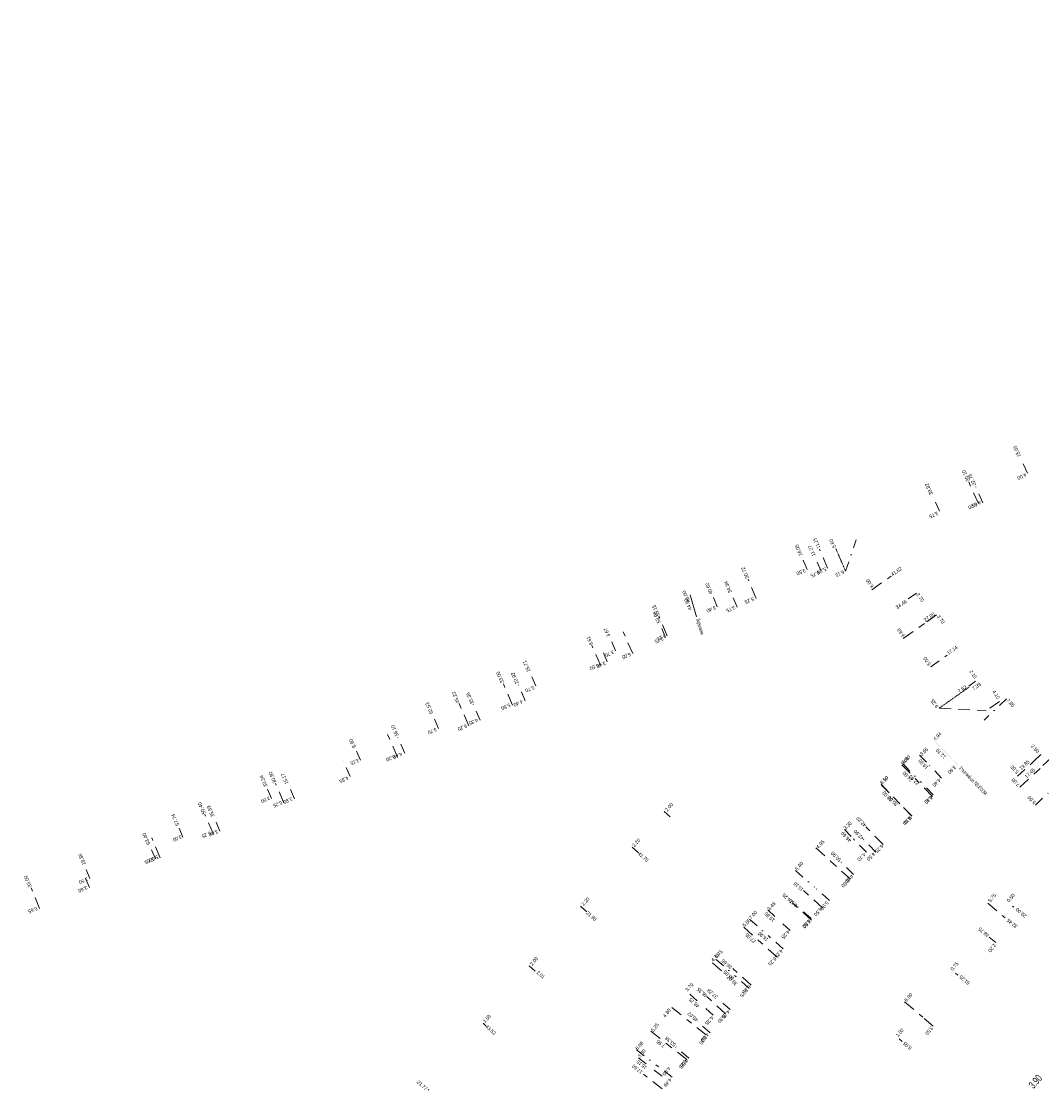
# Model space of a CAD drawing. Header units: inches. Extents: x 0 to 191500, y 0 to 342750.
# Tile 404 of 547: x 187055 to 187313, y 334055 to 334325. Entities that reach past the tile are written whole.
import ezdxf
from ezdxf.enums import TextEntityAlignment as Align

# ---------------------------------------------------------------- set-up
doc = ezdxf.new("R2010")
doc.units = ezdxf.units.IN
doc.header["$MEASUREMENT"] = 0
for name, pattern in [('RI-HWA_HUISAANSLUITING', [4.8, 3, -1.8]), ('RI-HWA_KOLKAANSLUITING', [4.3, 2.5, -1.8]), ('RI-VWA_HUISAANSLUITING', [6.1, 2.5, -1.8, 0, -1.8]), ('STIPPELFIJN', [0.375, 0.25, -0.125])]:
    doc.linetypes.add(name, pattern=pattern)
for name, color, linetype, lineweight in [('ECW', 150, 'Continuous', 20), ('LOODLIJN', 11, 'STIPPELFIJN', 20), ('N-WE-RI-HWA-MAATVOERING-T25', 151, 'Continuous', 20), ('N-WE-RI-HWA_HUISAANSLUITING', 150, 'RI-HWA_HUISAANSLUITING', 20), ('N-WE-RI-HWA_KOLKAANSLUITING', 150, 'RI-HWA_KOLKAANSLUITING', 20), ('N-WE-RI-VWA-MAATVOERING-T25', 30, 'Continuous', 20), ('N-WE-RI-VWA_HUISAANSLUITING', 20, 'RI-VWA_HUISAANSLUITING', 20), ('Tekst algemeen', 7, 'Continuous', 20)]:
    doc.layers.add(name, color=color, linetype=linetype, lineweight=lineweight)
doc.styles.add('10', font='TXT')
doc.styles.add('3', font='TXT')
picture_1 = doc.add_image_def('image1.ecw', size_in_pixel=(220000, 285000))

msp = doc.modelspace()

# ---------------------------------------------------------------- linework, layer by layer
at = {"layer": 'LOODLIJN'}
for p, q in [((187263.58999, 334186.42888), (187261.17271, 334192.0839)), ((187287.25549, 334151.80633), (187294.89764, 334157.19394))]:
    msp.add_line(p, q, dxfattribs=at)
at = {"layer": 'N-WE-RI-HWA_HUISAANSLUITING'}
for p, q in [((187297.17483, 334203.45011), (187294.71956, 334208.92475)), ((187259.09857, 334187.11663), (187257.06644, 334191.95739)), ((187270.26993, 334181.71441), (187275.17381, 334185.17157)), ((187241.05405, 334179.54165), (187239.02193, 334184.38242)), ((187218.52837, 334170.08551), (187216.49624, 334174.92627)), ((187286.62182, 334175.35437), (187283.59777, 334173.22245)), ((187278.2035, 334169.41957), (187283.59777, 334173.22245)), ((187209.85508, 334165.57756), (187207.434, 334171.122)), ((187201.74446, 334162.63605), (187199.54348, 334167.67646)), ((187179.51262, 334152.60075), (187177.19158, 334157.91608)), ((187168.47384, 334147.34398), (187165.99272, 334153.02589)), ((187302.50598, 334153.51739), (187299.155, 334151.155)), ((187287.25549, 334151.80633), (187299.155, 334151.155)), ((187150.44211, 334139.47009), (187147.961, 334145.152)), ((187315.66416, 334139.34519), (187312.74146, 334136.61429)), ((187277.8322, 334137.53964), (187281.30288, 334133.94042)), ((187307.62673, 334131.83522), (187312.74146, 334136.61429)), ((187285.53711, 334129.54938), (187281.30288, 334133.94042)), ((187121.75973, 334127.95124), (187119.6544, 334132.76062)), ((187272.57991, 334132.61384), (187276.12, 334128.94264)), ((187280.35424, 334124.55159), (187276.12, 334128.94264)), ((187103.89634, 334120.13144), (187101.79101, 334124.94081)), ((187273.11595, 334117.36343), (187268.7776, 334121.86245)), ((187090.49482, 334113.9931), (187088.389, 334119.074)), ((187256.14903, 334116.54633), (187259.813, 334113.218)), ((187264.84634, 334108.64574), (187259.813, 334113.218)), ((187060.06686, 334101.21962), (187057.90361, 334106.43909)), ((187257.83313, 334101.37148), (187253.02185, 334105.74202)), ((187255.04271, 334098.29966), (187250.23143, 334102.6702)), ((187299.51226, 334102.55889), (187303.93792, 334098.88791)), ((187237.92385, 334096.55764), (187241.62483, 334093.19569)), ((187246.25106, 334088.99325), (187241.62483, 334093.19569)), ((187301.6091, 334092.63439), (187299.9158, 334094.03893)), ((187230.02676, 334087.49238), (187233.54269, 334084.29853)), ((187239.79611, 334081.88736), (187235.16988, 334086.0898)), ((187233.31093, 334074.67384), (187228.64769, 334078.9099)), ((187278.53789, 334077.66351), (187283.109, 334073.777)), ((187219.72902, 334076.21307), (187223.499, 334073.242)), ((187228.4471, 334069.34247), (187223.499, 334073.242)), ((187285.77548, 334071.50987), (187283.109, 334073.777)), ((187214.45475, 334070.24757), (187218.57817, 334066.99797)), ((187223.487, 334063.12939), (187218.57817, 334066.99797)), ((187217.31756, 334055.7049), (187212.60508, 334059.41874))]:
    msp.add_line(p, q, dxfattribs=at)
at = {"layer": 'N-WE-RI-HWA_KOLKAANSLUITING'}
for p, q in [((187309.53204, 334211.184), (187307.89519, 334214.83376)), ((187287.38519, 334201.52557), (187285.85065, 334204.94722)), ((187253.90315, 334186.83357), (187252.5484, 334190.06074)), ((187231.20967, 334177.41544), (187229.89363, 334180.55041)), ((187281.50611, 334180.87533), (187279.29936, 334179.31961)), ((187205.55134, 334166.26253), (187204.07068, 334169.65334)), ((187285.19247, 334162.28278), (187289.27904, 334165.16375)), ((187185.35307, 334157.44257), (187183.87241, 334160.83339)), ((187296.48076, 334158.59293), (187294.7644, 334157.38293)), ((187160.77424, 334146.70976), (187159.29357, 334150.10058)), ((187141.07117, 334138.69734), (187139.80797, 334141.58296)), ((187282.29651, 334139.96912), (187284.83011, 334137.34169)), ((187312.92961, 334140.07473), (187311.10292, 334138.36792)), ((187287.88431, 334134.17438), (187284.83011, 334137.34169)), ((187307.0842, 334134.61293), (187311.10292, 334138.36792)), ((187118.62223, 334129.03392), (187117.41919, 334131.78214)), ((187217.79973, 334125.69161), (187219.30462, 334124.3743)), ((187096.2701, 334119.24914), (187095.06705, 334121.99736)), ((187263.31964, 334121.18374), (187265.61029, 334118.80825)), ((187268.87273, 334115.42499), (187265.61029, 334118.80825)), ((187209.68851, 334116.72902), (187211.34389, 334115.27998)), ((187072.7681, 334108.81109), (187071.42804, 334112.04439)), ((187196.64715, 334101.8306), (187198.30253, 334100.38156)), ((187305.75566, 334101.86252), (187306.1405, 334101.5433)), ((187243.94599, 334100.88186), (187246.49966, 334098.56211)), ((187249.6455, 334095.70445), (187246.49966, 334098.56211)), ((187183.697, 334086.73272), (187185.2019, 334085.41542)), ((187291.35816, 334084.89677), (187291.93542, 334084.41794)), ((187224.29523, 334079.62127), (187227.03395, 334077.13343)), ((187230.17979, 334074.27577), (187227.03395, 334077.13343)), ((187172.05919, 334072.31759), (187172.80108, 334071.64707)), ((187277.13275, 334068.29184), (187277.8946, 334067.64409)), ((187211.29408, 334063.5713), (187214.12157, 334061.343)), ((187217.26322, 334058.86711), (187214.12157, 334061.343)), ((187158.36562, 334055.37685), (187158.21725, 334055.51095))]:
    msp.add_line(p, q, dxfattribs=at)
at = {"layer": 'N-WE-RI-VWA_HUISAANSLUITING'}
for p, q in [((187298.3316, 334203.68212), (187296.41265, 334207.9177)), ((187263.58999, 334186.42888), (187266.322, 334194.285)), ((187257.433, 334186.40711), (187255.95906, 334189.85529)), ((187236.21977, 334177.33938), (187234.74582, 334180.78756)), ((187218.17887, 334169.62768), (187216.70492, 334173.07587)), ((187203.44028, 334163.49075), (187202.009, 334166.794)), ((187182.72768, 334153.64421), (187180.97833, 334157.68151)), ((187171.30243, 334148.74819), (187169.57296, 334152.73961)), ((187304.28318, 334154.21093), (187298.646, 334148.82)), ((187152.28276, 334140.45256), (187150.53342, 334144.48986)), ((187138.51046, 334134.53958), (187136.781, 334138.531)), ((187278.13093, 334137.72307), (187282.69421, 334133.09421)), ((187124.41076, 334128.96303), (187122.88592, 334132.44367)), ((187272.71871, 334132.38754), (187277.282, 334127.75867)), ((187285.78321, 334129.96082), (187282.69421, 334133.09421)), ((187311.58788, 334127.32915), (187315.56282, 334131.13045)), ((187280.371, 334124.62529), (187277.282, 334127.75867)), ((187105.6153, 334120.72889), (187104.09046, 334124.20953)), ((187271.25468, 334115.4977), (187268.09548, 334118.7023)), ((187089.33349, 334113.75972), (187087.86884, 334117.10297)), ((187265.62782, 334109.81013), (187262.39842, 334113.08595)), ((187072.66859, 334106.51355), (187071.224, 334109.811)), ((187250.98282, 334110.7945), (187255.801, 334106.582)), ((187259.5652, 334103.29099), (187255.801, 334106.582)), ((187254.91046, 334098.72662), (187251.52268, 334101.68854)), ((187239.40749, 334098.46641), (187244.67737, 334093.85899)), ((187247.87694, 334091.06163), (187244.67737, 334093.85899)), ((187230.94033, 334088.40201), (187236.022, 334083.95914)), ((187239.22158, 334081.16178), (187236.022, 334083.95914)), ((187234.46277, 334075.71874), (187231.2632, 334078.5161)), ((187229.40592, 334069.85884), (187226.16871, 334072.68912)), ((187224.05391, 334063.43345), (187220.66613, 334066.39537)), ((187210.77525, 334065.54197), (187216.262, 334061.358)), ((187219.84031, 334058.62932), (187216.262, 334061.358))]:
    msp.add_line(p, q, dxfattribs=at)
at = {"layer": 'Tekst algemeen'}
msp.add_line((187224.39175, 334180.39334), (187225.9448, 334174.86878), dxfattribs=at)
msp.add_line((187224.39175, 334180.39334), (187225.9448, 334174.86878), dxfattribs=at)
msp.add_trace([(187292.14192, 334137.35879), (187292.07008, 334137.28921), (187286.20292, 334143.49079), (187286.13108, 334143.42121)], dxfattribs=at)

# ---------------------------------------------------------------- texts
at = {"layer": 'N-WE-RI-HWA-MAATVOERING-T25'}
for s, height, rotation, style, width, p in [('15.66', 0.89986, 114.2, '3', 0.786603, (187307.91767, 334215.48569)), ('30.10', 0.89986, 114.2, '3', 0.786603, (187294.98195, 334209.32392)), ('39.82', 0.89986, 114.2, '3', 0.827158, (187285.71718, 334205.87159)), ('11.15', 0.89986, 112.8, '3', 0.722568, (187257.24763, 334192.35483)), ('16.05', 0.89986, 112.8, '3', 0.786603, (187252.75111, 334190.5081)), ('30.72', 0.89986, 112.8, '3', 0.822889, (187239.26154, 334184.72703)), ('41.62', 0.89986, 35.2, '3', 0.812216, (187275.4773, 334185.07253)), ('40.62', 0.89986, 112.8, '3', 0.844234, (187230.10791, 334180.79269)), ('46.00', 0.89986, 112.8, '3', 0.839965, (187224.40696, 334178.70508)), ('2.70', 0.89986, 305.2, '3', 0.813284, (187281.42517, 334180.49579)), ('55.15', 0.89986, 112.8, '3', 0.786603, (187216.69864, 334175.25249)), ('3.70', 0.89986, 305.2, '3', 0.807947, (187286.64435, 334174.9556)), ('3.67', 0.89986, 113.6, '3', 0.807947, (187204.23775, 334170.06186)), ('8.61', 0.89986, 113.6, '3', 0.773262, (187199.85392, 334167.98956)), ('17.14', 0.89986, 35.2, '3', 0.77593, (187289.60922, 334165.24024)), ('25.71', 0.89986, 113.6, '3', 0.790872, (187184.07211, 334161.21475)), ('33.00', 0.89986, 113.6, '3', 0.81862, (187177.3768, 334158.34541)), ('2.10', 0.89986, 305.2, '3', 0.773262, (187294.85113, 334161.02885)), ('45.22', 0.89986, 113.6, '3', 0.848503, (187166.13825, 334153.32408)), ('4.10', 0.89986, 305.2, '3', 0.794607, (187300.61568, 334155.92624)), ('52.53', 0.89986, 113.6, '3', 0.822889, (187159.52264, 334150.53445)), ('9.35', 0.89986, 125.2, '3', 0.807947, (187287.14949, 334152.26974)), ('8.90', 0.89986, 113.6, '3', 0.813284, (187139.96108, 334142.01067)), ('3.65', 0.89986, 44, '3', 0.807947, (187282.87764, 334139.70175)), ('2.50', 0.89986, 313.1, '3', 0.813284, (187310.35711, 334142.162)), ('5.00', 0.89986, 44, '3', 0.807947, (187278.12178, 334137.36561)), ('19.90', 0.89986, 134, '3', 0.786603, (187284.60863, 334136.92195)), ('19.85', 0.89986, 43.1, '3', 0.790872, (187308.00233, 334136.12347)), ('17.45', 0.89986, 43.1, '3', 0.807947, (187309.36067, 334134.04607)), ('33.34', 0.89986, 113.6, '3', 0.839965, (187117.66497, 334132.11053)), ('30.90', 0.89986, 113.6, '3', 0.81862, (187119.91873, 334133.0764)), ('5.10', 0.89986, 44, '3', 0.767926, (187272.8653, 334132.52646)), ('24.80', 0.89986, 134, '3', 0.848503, (187280.68713, 334133.75147)), ('32.00', 0.89986, 134, '3', 0.822889, (187275.59752, 334128.74545)), ('50.40', 0.89986, 113.6, '3', 0.839965, (187102.04965, 334125.26897)), ('57.74', 0.89986, 113.6, '3', 0.839965, (187095.38612, 334122.32609)), ('3.30', 0.89986, 44, '3', 0.807947, (187263.60388, 334121.01261)), ('42.20', 0.89986, 134, '3', 0.848503, (187268.92263, 334122.32106)), ('46.60', 0.89986, 134, '3', 0.839965, (187265.168, 334118.48311)), ('4.95', 0.89986, 47.7, '3', 0.834629, (187256.74461, 334116.25077)), ('18.36', 0.89986, 112.5, '3', 0.790872, (187071.74224, 334112.44493)), ('41.70', 0.89986, 318.8, '3', 0.807947, (187211.08117, 334114.92558)), ('33.00', 0.89986, 112.5, '3', 0.81862, (187058.06656, 334106.7999)), ('10.10', 0.89986, 137.7, '3', 0.754585, (187253.07588, 334106.11741)), ('14.25', 0.89986, 137.7, '3', 0.812216, (187250.40592, 334103.1138)), ('5.75', 0.89986, 50.3, '3', 0.807947, (187300.21791, 334102.71285)), ('0.50', 0.89986, 50.3, '3', 0.807947, (187304.93215, 334102.71285)), ('3.45', 0.89986, 47.7, '3', 0.834629, (187244.39605, 334100.64867)), ('21.90', 0.89986, 318.8, '3', 0.790872, (187198.0133, 334099.95875)), ('5.00', 0.89986, 47.7, '3', 0.807947, (187238.22178, 334096.47698)), ('19.80', 0.89986, 137.7, '3', 0.790872, (187245.81694, 334098.44152)), ('38.75', 0.89986, 140.3, '3', 0.822889, (187299.99063, 334094.58386)), ('27.05', 0.89986, 137.7, '3', 0.822889, (187241.06107, 334093.01833)), ('4.75', 0.89986, 47.7, '3', 0.834629, (187230.2119, 334087.71645)), ('36.65', 0.89986, 137.7, '3', 0.81862, (187235.05367, 334086.5105)), ('2.01', 0.89986, 318.8, '3', 0.773262, (187185.47726, 334084.91595)), ('0.75', 0.89986, 50.3, '3', 0.807947, (187290.70953, 334085.45444)), ('3.70', 0.89986, 47.7, '3', 0.807947, (187223.70388, 334080.20742)), ('46.35', 0.89986, 137.7, '3', 0.839965, (187228.87939, 334079.25177)), ('6.00', 0.89986, 49.6, '3', 0.807947, (187279.047, 334077.62564)), ('48.75', 0.89986, 137.7, '3', 0.844234, (187226.79349, 334076.74876)), ('4.80', 0.89986, 51.8, '3', 0.839965, (187218.09476, 334073.60806)), ('43.52', 0.89986, 317.9, '3', 0.844234, (187172.56301, 334071.31247)), ('5.25', 0.89986, 51.8, '3', 0.813284, (187215.09106, 334070.02041)), ('1.00', 0.89986, 49.6, '3', 0.767926, (187276.88963, 334068.75673)), ('7.95', 0.89986, 141.8, '3', 0.807947, (187218.12422, 334066.71782)), ('3.60', 0.89986, 51.8, '3', 0.807947, (187211.75361, 334063.42915)), ('17.60', 0.89986, 141.8, '3', 0.786603, (187212.45056, 334060.12656)), ('15.15', 0.89986, 141.8, '3', 0.754585, (187213.53523, 334061.29463)), ('3.90', 1.86, 49.3, '10', 0.64, (187311.10226, 334055.61175))]:
    msp.add_text(s, height=height, rotation=rotation, dxfattribs=dict(at, style=style, width=width)).set_placement(p)
at = {"layer": 'N-WE-RI-HWA-MAATVOERING-T25', "style": '3'}
for s, rotation, width, p in [('4.00', 204.2, 0.834629, (187306.85001, 334210.22978)), ('3.75', 204.2, 0.807947, (187284.64951, 334200.52827)), ('6.00', 204.2, 0.807947, (187294.48241, 334202.8007)), ('3.50', 202.8, 0.807947, (187251.11075, 334186.15343)), ('5.25', 202.8, 0.813284, (187256.32992, 334186.4746)), ('6.00', 125.2, 0.807947, (187269.41801, 334184.54757)), ('5.25', 202.8, 0.813284, (187238.02265, 334178.92709)), ('3.40', 202.8, 0.834629, (187228.38725, 334176.75919)), ('34.46', 35.2, 0.86131, (187279.21401, 334178.52562)), ('27.00', 35.2, 0.822889, (187286.27997, 334175.39421)), ('6.60', 125.2, 0.807947, (187277.28693, 334172.10221)), ('5.25', 202.8, 0.813284, (187215.78093, 334169.61314)), ('3.70', 203.6, 0.807947, (187202.77117, 334165.50389)), ('6.05', 203.6, 0.807947, (187206.99559, 334164.94596)), ('5.00', 125.2, 0.807947, (187283.87112, 334164.87588)), ('5.50', 203.6, 0.807947, (187198.86557, 334162.15633)), ('7.39', 35.2, 0.807947, (187297.91549, 334157.63736)), ('3.70', 203.6, 0.807947, (187182.60553, 334156.57707)), ('7.62', 35.2, 0.813284, (187294.32204, 334156.98403)), ('5.80', 203.6, 0.813284, (187176.54787, 334152.11366)), ('6.20', 203.6, 0.813284, (187165.54843, 334146.85322)), ('3.70', 203.6, 0.807947, (187157.97635, 334145.97648)), ('3.15', 203.6, 0.767926, (187138.47722, 334138.21283)), ('6.20', 203.6, 0.813284, (187147.45515, 334139.12196)), ('5.50', 133.1, 0.807947, (187305.84683, 334137.52592)), ('4.40', 224, 0.86131, (187285.46681, 334132.50263)), ('7.00', 133.1, 0.807947, (187306.08654, 334134.25002)), ('3.00', 203.6, 0.807947, (187115.85915, 334128.63464)), ('5.25', 203.6, 0.813284, (187118.91782, 334127.50779)), ('6.10', 224, 0.767926, (187283.46434, 334128.16407)), ('2.00', 48.8, 0.813284, (187220.16025, 334127.42848)), ('6.10', 224, 0.767926, (187278.20787, 334123.07462)), ('5.25', 203.6, 0.813284, (187100.88776, 334119.78086)), ('3.00', 203.6, 0.807947, (187093.57016, 334118.88711)), ('2.20', 48.8, 0.81862, (187211.87886, 334118.46359)), ('4.70', 224, 0.834629, (187266.44337, 334113.73005)), ('6.25', 224, 0.813284, (187270.94892, 334115.81589)), ('5.50', 203.6, 0.807947, (187087.615, 334113.76955)), ('3.50', 202.5, 0.807947, (187069.88209, 334108.21067)), ('6.80', 227.7, 0.813284, (187262.43843, 334107.05535)), ('2.20', 48.8, 0.81862, (187199.03892, 334103.57273)), ('5.65', 202.5, 0.807947, (187057.08102, 334100.81648)), ('6.50', 227.7, 0.807947, (187255.51323, 334099.79663)), ('29.00', 140.3, 0.822889, (187307.04537, 334101.49101)), ('32.45', 140.3, 0.844234, (187304.8081, 334098.77441)), ('6.50', 227.7, 0.807947, (187252.6764, 334096.70958)), ('4.25', 227.7, 0.839965, (187247.33649, 334094.0397)), ('2.20', 230.3, 0.81862, (187299.53454, 334090.62461)), ('2.00', 48.8, 0.813284, (187186.04703, 334088.52994)), ('6.25', 227.7, 0.813284, (187243.99904, 334087.28157)), ('39.07', 137.7, 0.81862, (187234.15357, 334084.44483)), ('51.25', 140.3, 0.790872, (187292.82274, 334084.47231)), ('6.25', 227.7, 0.813284, (187237.49102, 334080.27314)), ('1.00', 47.9, 0.767926, (187174.11879, 334073.94298)), ('6.30', 227.7, 0.807947, (187231.23331, 334072.84755)), ('4.25', 227.7, 0.839965, (187228.06273, 334072.34694)), ('6.30', 231.8, 0.807947, (187226.56088, 334067.34092)), ('3.50', 229.6, 0.807947, (187283.63397, 334069.77071)), ('8.05', 139.6, 0.813284, (187278.60012, 334067.69331)), ('4.00', 231.8, 0.834629, (187217.29946, 334059.49816)), ('6.25', 231.8, 0.813284, (187221.47127, 334061.25026)), ('21.77', 317.9, 0.790872, (187157.48005, 334055.25344))]:
    msp.add_text(s, height=0.89986, rotation=rotation, dxfattribs=dict(at, width=width)).set_placement(p, align=Align.RIGHT)
at = {"layer": 'N-WE-RI-VWA-MAATVOERING-T25', "style": '3'}
for s, rotation, width, p in [('32.76', 114.4, 0.822889, (187296.59888, 334208.27411)), ('5.60', 113.1, 0.807947, (187261.22774, 334192.4611)), ('11.27', 113.1, 0.758854, (187256.04684, 334190.38881)), ('34.34', 113.1, 0.86131, (187234.92473, 334181.14318)), ('44.50', 113.1, 0.86131, (187224.88177, 334176.75947)), ('53.96', 113.1, 0.81862, (187216.91116, 334173.49162)), ('22.92', 113.4, 0.831427, (187181.12304, 334158.10731)), ('35.35', 113.4, 0.81862, (187169.80478, 334153.08597)), ('7.80', 313.7, 0.813284, (187304.12268, 334153.69561)), ('56.10', 113.4, 0.786603, (187150.75502, 334144.95619)), ('4.94', 44.6, 0.86131, (187286.25228, 334143.55128)), ('6.50', 44.6, 0.807947, (187278.37978, 334137.7727)), ('12.70', 134.6, 0.790872, (187289.08302, 334139.58796)), ('15.17', 113.7, 0.754585, (187122.93556, 334132.85033)), ('6.50', 44.6, 0.807947, (187272.85228, 334132.4966)), ('22.40', 134.6, 0.848503, (187282.29927, 334132.88816)), ('30.00', 134.6, 0.81862, (187276.93927, 334127.61206)), ('35.69', 113.7, 0.81862, (187104.27825, 334124.54034)), ('42.90', 134.6, 0.844234, (187268.31302, 334119.06982)), ('53.40', 113.7, 0.839965, (187088.06513, 334117.53387)), ('50.90', 134.6, 0.81862, (187262.61802, 334113.54248)), ('6.40', 48.8, 0.834629, (187251.3925, 334110.715)), ('6.50', 138.8, 0.807947, (187251.57026, 334102.13305)), ('7.00', 48.8, 0.807947, (187239.835, 334098.40412)), ('16.90', 138.8, 0.786603, (187244.20026, 334093.50705)), ('6.75', 48.8, 0.807947, (187231.125, 334088.52191)), ('30.05', 138.8, 0.81862, (187235.57401, 334083.7086)), ('37.28', 138.8, 0.827158, (187231.47026, 334079.01873)), ('45.02', 138.8, 0.844234, (187226.44526, 334073.24016)), ('6.88', 48.8, 0.81862, (187211.10875, 334065.4076)), ('53.38', 138.8, 0.822889, (187220.83401, 334066.95909))]:
    msp.add_text(s, height=0.89986, rotation=rotation, dxfattribs=dict(at, width=width)).set_placement(p)
for s, rotation, width, p in [('4.65', 204.4, 0.834629, (187295.40015, 334203.2377)), ('3.75', 203.1, 0.807947, (187254.65983, 334185.58922)), ('6.15', 203.1, 0.767926, (187260.95661, 334185.74863)), ('3.75', 203.1, 0.807947, (187233.3783, 334176.74211)), ('3.75', 203.1, 0.807947, (187215.28502, 334168.93114)), ('3.60', 203.4, 0.807947, (187200.6191, 334162.71425)), ('4.40', 203.4, 0.86131, (187179.6564, 334152.9904)), ('4.35', 203.4, 0.834629, (187168.33814, 334148.28788)), ('4.40', 203.4, 0.86131, (187149.20868, 334139.75959)), ('3.60', 224.6, 0.807947, (187289.35624, 334135.74078)), ('4.35', 203.4, 0.834629, (187135.65865, 334133.70211)), ('3.80', 203.7, 0.813284, (187121.51161, 334128.43656)), ('4.40', 224.6, 0.86131, (187283.40999, 334128.20351)), ('5.50', 133.7, 0.807947, (187310.12624, 334129.79471)), ('4.40', 224.6, 0.86131, (187277.96624, 334122.84367)), ('3.80', 203.7, 0.813284, (187102.69135, 334120.20804)), ('4.50', 224.6, 0.834629, (187268.83748, 334113.79894)), ('3.65', 203.7, 0.807947, (187086.47823, 334113.20157)), ('4.60', 224.6, 0.834629, (187263.30998, 334108.18785)), ('3.60', 203.7, 0.807947, (187069.6948, 334106.03216)), ('5.00', 228.8, 0.807947, (187257.19623, 334101.4043)), ('4.50', 228.8, 0.834629, (187252.58998, 334096.79819)), ('4.25', 228.8, 0.839965, (187245.63873, 334089.17717)), ('4.25', 228.8, 0.839965, (187236.84498, 334079.29496)), ('4.25', 228.8, 0.839965, (187232.23873, 334073.85137)), ('4.30', 228.8, 0.834629, (187226.96248, 334068.07279)), ('4.50', 228.8, 0.834629, (187221.76998, 334061.54049)), ('4.49', 228.8, 0.86131, (187217.58248, 334056.68313))]:
    msp.add_text(s, height=0.89986, rotation=rotation, dxfattribs=dict(at, width=width)).set_placement(p, align=Align.RIGHT)
at = {"layer": 'Tekst algemeen', "style": '3', "width": 0.513629}
msp.add_text('waterleiding', height=0.89986, rotation=105.7, dxfattribs=at).set_placement((187226.60328, 334174.4307), align=Align.RIGHT)
msp.add_text('waterleiding', height=0.89986, rotation=105.7, dxfattribs=at).set_placement((187226.60328, 334174.4307), align=Align.RIGHT)
at = {"layer": 'Tekst algemeen', "style": '3', "width": 0.576063}
msp.add_text('3*mantelbuis TELECOM', height=0.89986, rotation=314.1, dxfattribs=at).set_placement((187292.21466, 334136.6003))

# ---------------------------------------------------------------- pictures from other files: only their frames are drawn
at = {"layer": 'ECW'}
image = msp.add_image(picture_1, insert=(180500, 328500), size_in_units=(11000, 14250), dxfattribs=at)
image.dxf.flags = 7

doc.saveas('drawing.dxf')
